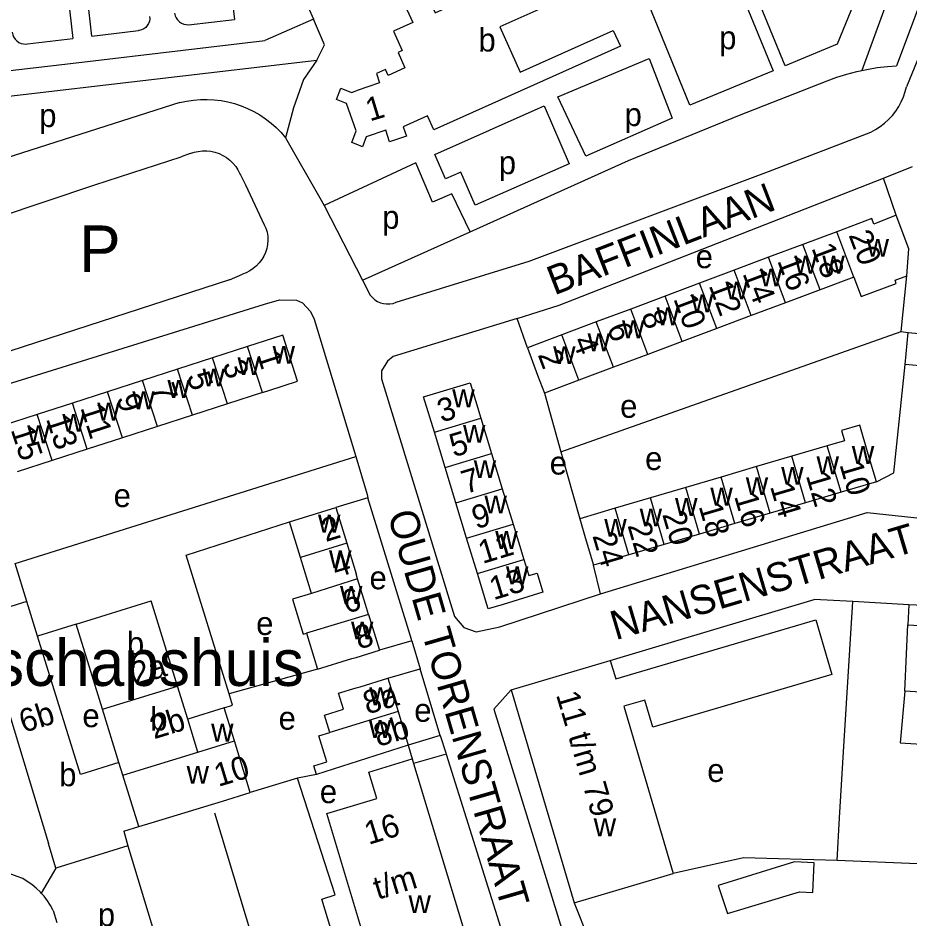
# Model space of a CAD drawing. Extents: x 159294 to 161936, y 384538 to 386517.
# Drawn here: x 161441.8 to 161595.4, y 384946 to 385101 of the extents above; entities that cross this region are included whole.
import ezdxf

# ---------------------------------------------------------------- set-up
doc = ezdxf.new("R2010")
doc.units = 0
for name, color, linetype in [('BLT_Basislijn', 7, 'Continuous'), ('BLT_Bebouwing', 7, 'Continuous'), ('BLT_Bebouwing_beschrifting', 7, 'Continuous'), ('BLT_Centroide', 7, 'Continuous'), ('BLT_Huisnummer', 7, 'Continuous'), ('BLT_Huisnummer_ tussenligend', 7, 'Continuous'), ('BLT_Huisnummer_reeks', 7, 'Continuous'), ('BLT_Onderverdeling_panden', 7, 'Continuous'), ('BLT_Plantopo', 7, 'Continuous'), ('BLT_Straatnaam', 7, 'Continuous')]:
    doc.layers.add(name, color=color, linetype=linetype)

msp = doc.modelspace()

# ---------------------------------------------------------------- linework, layer by layer
at = {"layer": 'BLT_Basislijn'}
for p, q in [((161468.38, 385198.32), (161479.04, 385100.73)), ((161440.61, 385195.07), (161451.23, 385097.47)), ((161454.51, 385097.86), (161443.85, 385195.45)), ((161606.54, 385128.83), (161593.03, 385092.78)), ((161599.09, 385125.1), (161587.06, 385091.95)), ((161609.02, 385124.01), (161594.73, 385089.12)), ((161490.95, 385104.66), (161492.66, 385100.77)), ((161471.16, 385099.84), (161479.04, 385100.73)), ((161492.66, 385100.77), (161484.29, 385097.09)), ((161454.51, 385097.86), (161462.54, 385098.81)), ((161443.45, 385096.52), (161451.23, 385097.47)), ((161431.91, 385086.54), (161493.25, 385093.72)), ((161439.45, 385091.86), (161451.81, 385093.29)), ((161469.66, 385086.43), (161433.11, 385074.75)), ((161455.02, 385072.27), (161469.89, 385077.06)), ((161471.42, 385077.63), (161469.89, 385077.06)), ((161480.09, 385073.98), (161480.95, 385072.28)), ((161590.79, 385073.39), (161595.8, 385075.4)), ((161592.95, 385067.02), (161590.79, 385073.39)), ((161432.06, 385064.55), (161455.02, 385072.27)), ((161480.95, 385072.28), (161484.16, 385065.37)), ((161494.48, 385068.68), (161501.11, 385055.83)), ((161484.16, 385065.37), (161484.49, 385064.8)), ((161501.11, 385055.83), (161519.63, 385064.17)), ((161478.21, 385055.88), (161480.47, 385056.88)), ((161478.21, 385055.88), (161435.84, 385042.17)), ((161501.11, 385055.83), (161502.44, 385053.25)), ((161593.86, 385046.97), (161594.79, 385056.58)), ((161529.49, 385044.18), (161527.73, 385049.25)), ((161535.26, 385026.28), (161593.86, 385046.97)), ((161593.86, 385046.97), (161595.05, 385046.85)), ((161532.43, 385036.37), (161535.26, 385026.28)), ((161535.26, 385026.28), (161538.49, 385014.75)), ((161441.3, 385007.06), (161499.93, 385025.49)), ((161502.04, 385018.38), (161496.49, 385016.66)), ((161443.33, 385000.49), (161441.3, 385007.06)), ((161542.07, 385001.83), (161540.85, 385006.74)), ((161543.74, 384990.35), (161578.88, 385000.85)), ((161585.5, 385000.48), (161578.88, 385000.85)), ((161583.92, 384974.62), (161585.5, 385000.48)), ((161595.16, 384999.94), (161585.5, 385000.48)), ((161595.16, 384999.94), (161595, 384996.48)), ((161626.93, 384998.15), (161595.16, 384999.94)), ((161509.57, 384993.73), (161504.05, 384992.13)), ((161509.57, 384993.73), (161511.01, 384988.92)), ((161493.37, 384988.84), (161478.14, 384984.58)), ((161505.47, 384987.27), (161511.01, 384988.92)), ((161514.5, 384977.41), (161508.97, 384975.78)), ((161508.97, 384975.78), (161509.68, 384973.39)), ((161515.53, 384974.18), (161537.42, 384904.57)), ((161583.23, 384963.24), (161583.92, 384974.62)), ((161489.94, 384970.09), (161481.79, 384967.59)), ((161493.18, 384970.7), (161489.94, 384970.09)), ((161475.6, 384964.11), (161485.69, 384930.9)), ((161582.79, 384955.87), (161583.23, 384963.24)), ((161448.32, 384954.57), (161445.79, 384950.29)), ((161537.53, 384948.59), (161540.43, 384941.44)), ((161447.84, 384947.26), (161448.5, 384945.21))]:
    msp.add_line(p, q, dxfattribs=at)
for points in [[(161566.55, 385110.57), (161580.46, 385116.43), (161585.71, 385103.51), (161582.81, 385096.49), (161573.88, 385092.78), (161566.55, 385110.57)], [(161550.23, 385103.7), (161564.49, 385109.7), (161571.78, 385091.91), (161557.43, 385085.95), (161550.23, 385103.7)], [(161464.46, 385101.27), (161464.48, 385100.85), (161464.41, 385100.44), (161464.27, 385100.05), (161464.06, 385099.69), (161463.78, 385099.38), (161463.45, 385099.13), (161463.07, 385098.94), (161462.67, 385098.83), (161462.54, 385098.81)], [(161468.74, 385101.81), (161468.85, 385101.39), (161469.02, 385101), (161469.27, 385100.65), (161469.58, 385100.35), (161469.94, 385100.11), (161470.33, 385099.94), (161470.75, 385099.85), (161471.16, 385099.84)], [(161493.25, 385093.72), (161494.59, 385096.37), (161492.66, 385100.77)], [(161440.81, 385098.54), (161440.89, 385098.12), (161441.05, 385097.72), (161441.29, 385097.36), (161441.58, 385097.05), (161441.93, 385096.8), (161442.32, 385096.62), (161442.73, 385096.52), (161443.16, 385096.49), (161443.45, 385096.52)], [(161451.81, 385093.29), (161470.24, 385095.45), (161484.29, 385097.09)], [(161493.25, 385093.72), (161490.95, 385090.41), (161489.25, 385085.5), (161487.87, 385080.38)], [(161534.72, 385087.43), (161550.45, 385094.01), (161554.39, 385083.72), (161539.57, 385077.21), (161534.72, 385087.43)], [(161587.06, 385091.95), (161587.95, 385092.15), (161589.71, 385092.44), (161591.48, 385092.66), (161593.03, 385092.78)], [(161581.1, 385090.18), (161582.78, 385090.79), (161584.48, 385091.32), (161586.21, 385091.77), (161587.06, 385091.95)], [(161519.63, 385064.17), (161546.9, 385076.45), (161566.02, 385084.26), (161581.1, 385090.18)], [(161588.61, 385081.34), (161589.44, 385081.78), (161590.24, 385082.29), (161590.98, 385082.87), (161591.68, 385083.5), (161592.32, 385084.2), (161592.9, 385084.94), (161593.42, 385085.74), (161593.86, 385086.57), (161594.24, 385087.44), (161594.53, 385088.33), (161594.73, 385089.12)], [(161469.66, 385086.43), (161470.83, 385086.68), (161472.01, 385086.86), (161473.2, 385086.96), (161474.39, 385086.97), (161475.58, 385086.91), (161476.76, 385086.77), (161477.94, 385086.54), (161479.09, 385086.24), (161480.22, 385085.87), (161481.33, 385085.41), (161482.4, 385084.89), (161483.43, 385084.29), (161484.42, 385083.63), (161485.37, 385082.9), (161486.26, 385082.11), (161487.1, 385081.26), (161487.87, 385080.38)], [(161513.55, 385077.48), (161532.36, 385085.85), (161536.67, 385075.87), (161520.5, 385068.74), (161518.01, 385074.45), (161515.38, 385073.29), (161513.55, 385077.48)], [(161487.87, 385080.38), (161493.78, 385070.03), (161494.48, 385068.68)], [(161506.92, 385052.03), (161529.78, 385059.14), (161570.99, 385074.58), (161588.61, 385081.34)], [(161471.42, 385077.63), (161472.11, 385077.86), (161472.82, 385078.02), (161473.55, 385078.11), (161474.28, 385078.11), (161475, 385078.03), (161475.71, 385077.87), (161476.41, 385077.64), (161477.07, 385077.33), (161477.69, 385076.95), (161478.27, 385076.51), (161478.8, 385076), (161479.27, 385075.44), (161479.67, 385074.83), (161480.01, 385074.18), (161480.09, 385073.98)], [(161519.63, 385064.17), (161516.5, 385070.73), (161513.18, 385069.25), (161510.31, 385076.04), (161494.48, 385068.68)], [(161527.73, 385049.25), (161534.98, 385051.51), (161590.79, 385073.39)], [(161484.49, 385064.8), (161484.68, 385064.12), (161484.78, 385063.42), (161484.8, 385062.71), (161484.75, 385062), (161484.61, 385061.3), (161484.4, 385060.63), (161484.11, 385059.98), (161483.75, 385059.37), (161483.33, 385058.8), (161482.84, 385058.29), (161482.3, 385057.83), (161481.71, 385057.44), (161481.08, 385057.11), (161480.47, 385056.88)], [(161425.04, 385033.29), (161484.25, 385051.71), (161486.8, 385052.46), (161489.76, 385052.42), (161490.77, 385051.94), (161492.15, 385050.44), (161492.78, 385049.12), (161499.93, 385025.49)], [(161502.44, 385053.25), (161502.81, 385052.83), (161503.22, 385052.48), (161503.69, 385052.18), (161504.19, 385051.96), (161504.72, 385051.81), (161505.26, 385051.74), (161505.81, 385051.75), (161506.36, 385051.84), (161506.92, 385052.03)], [(161527.73, 385049.25), (161506.36, 385042.67), (161505.4, 385041.9), (161504.35, 385040.25), (161504.38, 385038.82), (161516.95, 384997.92), (161518.54, 384996.01), (161520.67, 384995.3), (161524.74, 384996.13), (161542.07, 385001.83)], [(161589.57, 385021.1), (161592.56, 385022.67), (161594.5, 385041.31)], [(161499.93, 385025.49), (161501.89, 385018.9), (161502.04, 385018.38)], [(161509.57, 384993.73), (161509.51, 384993.93), (161502.04, 385018.38)], [(161542.07, 385001.83), (161587.96, 385015.81), (161623.83, 385011.97)], [(161478.14, 384984.58), (161470.74, 385008.47), (161488.52, 385014.2)], [(161514.5, 384977.41), (161514.26, 384978.19), (161511.01, 384988.92)], [(161526.7, 384985.31), (161523.74, 384981.97), (161536.6, 384940.15)], [(161594.48, 384985.06), (161593.64, 384976.14), (161625.84, 384974.15)], [(161514.5, 384977.41), (161515.45, 384974.44), (161515.53, 384974.18)], [(161515.53, 384974.18), (161509.91, 384972.61)], [(161506.17, 384919.5), (161500.51, 384919.78), (161495.94, 384934.63), (161497.63, 384937.72), (161494.08, 384949.24), (161496.38, 384949.97), (161489.94, 384970.09)], [(161460.73, 384958.4), (161469.46, 384929.4), (161454.95, 384924.86)], [(161582.79, 384955.87), (161566.69, 384956.33), (161554.58, 384953.63)], [(161624.8, 384953.86), (161624.29, 384954.15), (161582.79, 384955.87)], [(161442.63, 384952.78), (161441.66, 384953.16), (161440.75, 384953.5), (161439.81, 384953.76)], [(161445.79, 384950.29), (161445.65, 384950.45), (161444.94, 384951.12), (161444.19, 384951.73), (161443.39, 384952.28), (161442.63, 384952.78)], [(161447.84, 384947.26), (161447.39, 384948.12), (161446.87, 384948.94), (161446.29, 384949.72), (161445.79, 384950.29)]]:
    msp.add_lwpolyline(points, dxfattribs=at)
at = {"layer": 'BLT_Bebouwing'}
for p, q in [((161582.76, 385064.19), (161576.93, 385062)), ((161576.93, 385062), (161571, 385059.78)), ((161571, 385059.78), (161565.07, 385057.55)), ((161565.07, 385057.55), (161559.14, 385055.32)), ((161559.14, 385055.32), (161553.21, 385053.09)), ((161585.69, 385056.38), (161579.87, 385054.19)), ((161579.87, 385054.19), (161573.94, 385051.96)), ((161553.21, 385053.09), (161547.28, 385050.86)), ((161547.28, 385050.86), (161541.35, 385048.64)), ((161573.94, 385051.96), (161568.01, 385049.74)), ((161568.01, 385049.74), (161562.08, 385047.51)), ((161541.35, 385048.64), (161535.42, 385046.41)), ((161535.42, 385046.41), (161529.49, 385044.18)), ((161562.08, 385047.51), (161556.15, 385045.28)), ((161594.5, 385041.31), (161595.05, 385046.85)), ((161595.05, 385046.85), (161598.22, 385046.53)), ((161556.15, 385045.28), (161550.22, 385043.05)), ((161481.33, 385044.42), (161475.29, 385042.47)), ((161550.22, 385043.05), (161544.29, 385040.83)), ((161475.29, 385042.47), (161469.26, 385040.51)), ((161469.26, 385040.51), (161463.23, 385038.56)), ((161544.29, 385040.83), (161538.36, 385038.6)), ((161597.67, 385041), (161594.5, 385041.31)), ((161463.23, 385038.56), (161457.19, 385036.61)), ((161538.36, 385038.6), (161532.43, 385036.37)), ((161457.19, 385036.61), (161451.16, 385034.65)), ((161483.9, 385036.5), (161477.86, 385034.54)), ((161451.16, 385034.65), (161445.12, 385032.7)), ((161477.86, 385034.54), (161471.83, 385032.59)), ((161445.12, 385032.7), (161439.09, 385030.74)), ((161471.83, 385032.59), (161465.79, 385030.63)), ((161521.47, 385032.09), (161523.32, 385026)), ((161465.79, 385030.63), (161459.76, 385028.68)), ((161515.33, 385023.58), (161513.48, 385029.67)), ((161459.76, 385028.68), (161453.72, 385026.72)), ((161453.72, 385026.72), (161447.69, 385024.77)), ((161523.32, 385026), (161525.17, 385019.91)), ((161581.12, 385027.31), (161575.03, 385025.52)), ((161447.69, 385024.77), (161441.65, 385022.82)), ((161575.03, 385025.52), (161568.94, 385023.72)), ((161517.18, 385017.48), (161515.33, 385023.58)), ((161568.94, 385023.72), (161562.85, 385021.93)), ((161562.85, 385021.93), (161556.76, 385020.13)), ((161525.17, 385019.91), (161527.02, 385013.82)), ((161556.76, 385020.13), (161550.67, 385018.34)), ((161589.57, 385021.1), (161583.48, 385019.3)), ((161550.67, 385018.34), (161544.58, 385016.55)), ((161583.48, 385019.3), (161577.39, 385017.51)), ((161488.52, 385014.2), (161496.49, 385016.66)), ((161496.49, 385016.66), (161498.38, 385010.53)), ((161519.03, 385011.39), (161517.18, 385017.48)), ((161577.39, 385017.51), (161571.3, 385015.71)), ((161544.58, 385016.55), (161538.49, 385014.75)), ((161571.3, 385015.71), (161565.21, 385013.92)), ((161490.41, 385008.07), (161488.52, 385014.2)), ((161527.02, 385013.82), (161528.87, 385007.73)), ((161565.21, 385013.92), (161559.12, 385012.12)), ((161559.12, 385012.12), (161553.03, 385010.33)), ((161498.38, 385010.53), (161500, 385005.26)), ((161520.88, 385005.3), (161519.03, 385011.39)), ((161553.03, 385010.33), (161546.94, 385008.53)), ((161492.31, 385001.9), (161490.41, 385008.07)), ((161546.94, 385008.53), (161540.85, 385006.74)), ((161500.27, 385004.39), (161500, 385005.26)), ((161502.16, 384998.26), (161504.05, 384992.13)), ((161595, 384996.48), (161601.35, 384996.15)), ((161491.46, 384995.04), (161493.37, 384988.84)), ((161526.7, 384985.31), (161543.74, 384990.35)), ((161505.47, 384987.27), (161507.22, 384981.53)), ((161526.7, 384985.31), (161537.53, 384948.59)), ((161507.22, 384981.53), (161508.97, 384975.78)), ((161481.79, 384967.59), (161479.05, 384976.49)), ((161508.97, 384975.78), (161493.18, 384970.7)), ((161459.99, 384960.96), (161460.73, 384958.4)), ((161460.73, 384958.4), (161448.32, 384954.57)), ((161537.53, 384948.59), (161554.58, 384953.63))]:
    msp.add_line(p, q, dxfattribs=at)
for points in [[(161511.28, 385107.02), (161513.59, 385101.89), (161537.04, 385112.43), (161538.58, 385109), (161539.52, 385109.42), (161540.76, 385106.64), (161524.74, 385099.45), (161528.24, 385091.64), (161544.28, 385098.85), (161545.49, 385096.16), (161513.36, 385081.72), (161512.28, 385084.13), (161508.12, 385082.27), (161508.66, 385080.63), (161505.76, 385079.67), (161505.11, 385081.65), (161501.72, 385080.53), (161501.08, 385078.83), (161500, 385079.24)], [(161507.43, 385105.37), (161509.76, 385100.19), (161506.44, 385098.7), (161507.94, 385095.37), (161507.22, 385095.04), (161508.41, 385092.38), (161505.55, 385091.09), (161505.09, 385092.11), (161503.51, 385091.41), (161504.05, 385089.82), (161500, 385088.45)], [(161500, 385079.24), (161499.24, 385079.53), (161500, 385081.58), (161498.36, 385086.29), (161496.63, 385086.95), (161497.37, 385088.88), (161499.2, 385088.18), (161500, 385088.45)], [(161592.95, 385067.02), (161589.15, 385065.51), (161588.79, 385066.46), (161582.76, 385064.19)], [(161594.79, 385056.58), (161595.15, 385061.23), (161592.95, 385067.02)], [(161585.69, 385056.38), (161586.96, 385053.01), (161592.99, 385055.27), (161592.78, 385055.84), (161594.79, 385056.58)], [(161483.9, 385036.5), (161485.17, 385036.91), (161489.92, 385038.45), (161487.36, 385046.38), (161481.33, 385044.42)], [(161529.49, 385044.18), (161531.25, 385039.5), (161532.43, 385036.37)], [(161513.48, 385029.67), (161511.63, 385035.76), (161519.62, 385038.18), (161521.47, 385032.09)], [(161589.57, 385021.1), (161588.16, 385025.89), (161586.7, 385030.84), (161583.58, 385029.92), (161584.1, 385028.19), (161581.12, 385027.31)], [(161538.49, 385014.75), (161539.44, 385011.54), (161540.85, 385006.74)], [(161528.87, 385007.73), (161529.71, 385004.95), (161531.17, 385005.4), (161532.17, 385002.08), (161525.33, 385000), (161522.73, 384999.21), (161522.49, 385000), (161520.88, 385005.3)], [(161502.16, 384998.26), (161501.62, 385000), (161500.27, 385004.39)], [(161492.31, 385001.9), (161489.03, 385000.89), (161490.89, 384994.87), (161491.46, 384995.04)], [(161443.33, 385000.49), (161435.18, 384997.96), (161447.07, 384958.84)], [(161445.17, 384994.55), (161443.33, 385000.49)], [(161451.83, 384996.61), (161464.75, 385000.59)], [(161469.27, 384985.93), (161464.75, 385000.59)], [(161456.35, 384981.95), (161451.83, 384996.61)], [(161543.74, 384990.35), (161544.69, 384987.17), (161579.14, 384997.33), (161581.89, 384987.93), (161551.08, 384978.84), (161549.69, 384983.53), (161546.07, 384982.47), (161554.58, 384953.63)], [(161594.48, 384985.06), (161594.74, 384991.48), (161595, 384996.48)], [(161459.18, 384972.76), (161452.57, 384970.73), (161445.17, 384994.55)], [(161493.37, 384988.84), (161499.27, 384990.66), (161500, 384990.88), (161504.05, 384992.13)], [(161495.49, 384977.96), (161494.58, 384980.94), (161497.83, 384981.93), (161496.99, 384984.69), (161500, 384985.61), (161500.69, 384985.82), (161505.47, 384987.27)], [(161600.92, 384987.79), (161600.74, 384984.67), (161594.48, 384985.06)], [(161471.02, 384980.25), (161469.27, 384985.93)], [(161459.18, 384972.76), (161456.35, 384981.95)], [(161477.29, 384982.18), (161471.02, 384980.25)], [(161479.05, 384976.49), (161477.29, 384982.18)], [(161493.18, 384970.7), (161492.71, 384972.22), (161494.96, 384972.9), (161493.6, 384977.38), (161495.49, 384977.96)], [(161506.17, 384919.5), (161500.67, 384937.54), (161502.71, 384938.15), (161494.99, 384963.96), (161503.58, 384966.59), (161502.2, 384971.1), (161509.68, 384973.38)], [(161509.68, 384973.38), (161509.91, 384972.61)], [(161509.91, 384972.61), (161522.89, 384929.53)], [(161464.73, 384962.4), (161477.02, 384966.11), (161481.79, 384967.59)], [(161462.58, 384961.74), (161464.73, 384962.4)], [(161459.99, 384960.96), (161462.58, 384961.74)], [(161448.32, 384954.57), (161447.07, 384958.84)]]:
    msp.add_lwpolyline(points, dxfattribs=at)
at = {"layer": 'BLT_Onderverdeling_panden'}
for p, q in [((161585.69, 385056.38), (161582.76, 385064.19)), ((161579.87, 385054.19), (161576.93, 385062)), ((161573.94, 385051.96), (161571, 385059.78)), ((161568.01, 385049.74), (161565.07, 385057.55)), ((161562.08, 385047.51), (161559.14, 385055.32)), ((161556.15, 385045.28), (161553.21, 385053.09)), ((161550.22, 385043.05), (161547.28, 385050.86)), ((161544.29, 385040.83), (161541.35, 385048.64)), ((161538.36, 385038.6), (161535.42, 385046.41)), ((161483.9, 385036.5), (161481.33, 385044.42)), ((161477.86, 385034.54), (161475.29, 385042.47)), ((161471.83, 385032.59), (161469.26, 385040.51)), ((161465.79, 385030.63), (161463.23, 385038.56)), ((161459.76, 385028.68), (161457.19, 385036.61)), ((161453.72, 385026.72), (161451.16, 385034.65)), ((161447.69, 385024.77), (161445.12, 385032.7)), ((161513.48, 385029.67), (161521.47, 385032.09)), ((161515.33, 385023.58), (161523.32, 385026)), ((161583.48, 385019.3), (161581.12, 385027.31)), ((161577.39, 385017.51), (161575.03, 385025.52)), ((161571.3, 385015.71), (161568.94, 385023.72)), ((161565.21, 385013.92), (161562.85, 385021.93)), ((161517.18, 385017.48), (161525.17, 385019.91)), ((161559.12, 385012.12), (161556.76, 385020.13)), ((161553.03, 385010.33), (161550.67, 385018.34)), ((161546.94, 385008.53), (161544.58, 385016.55)), ((161519.03, 385011.39), (161527.02, 385013.82)), ((161498.38, 385010.53), (161490.41, 385008.07)), ((161520.88, 385005.3), (161528.87, 385007.73)), ((161500.27, 385004.39), (161492.31, 385001.9)), ((161502.16, 384998.26), (161491.46, 384995.04)), ((161451.83, 384996.61), (161445.17, 384994.55)), ((161456.35, 384981.95), (161469.27, 384985.93)), ((161507.22, 384981.53), (161495.49, 384977.96)), ((161472.78, 384974.57), (161471.02, 384980.25)), ((161472.78, 384974.57), (161479.05, 384976.49)), ((161459.85, 384970.61), (161472.78, 384974.57)), ((161459.85, 384970.61), (161459.18, 384972.76)), ((161462.58, 384961.74), (161459.85, 384970.61))]:
    msp.add_line(p, q, dxfattribs=at)
msp.add_lwpolyline([(161477.29, 384982.18), (161478.75, 384982.63), (161478.14, 384984.58)], dxfattribs=at)
at = {"layer": 'BLT_Plantopo'}
msp.add_lwpolyline([(161578.87, 384955.5), (161575.46, 384955.66), (161562.33, 384951.57), (161563.95, 384946.77), (161576.33, 384950.51), (161578.63, 384950.4)], close=True, dxfattribs=at)

# ---------------------------------------------------------------- texts
at = {"layer": 'BLT_Bebouwing_beschrifting'}
for s, p in [('P', (161452.33, 385057.26)), ('Gemeenschapshuis', (161396.47, 384985.96))]:
    msp.add_text(s, height=8, dxfattribs=at).set_placement(p)
at = {"layer": 'BLT_Centroide'}
for s, p in [('b', (161521.06, 385095.22)), ('p', (161562.5, 385095.61)), ('p', (161445.45, 385082.22)), ('p', (161546.22, 385082.38)), ('p', (161524.56, 385074.1)), ('p', (161504.49, 385064.69)), ('w', (161587.88, 385059.88)), ('e', (161558.45, 385057.91)), ('w', (161575.44, 385056.98)), ('w', (161580.27, 385056.98)), ('w', (161569.5, 385054.77)), ('w', (161563.58, 385052.52)), ('w', (161557.64, 385050.3)), ('w', (161551.72, 385048.08)), ('w', (161545.78, 385045.84)), ('w', (161539.86, 385043.61)), ('w', (161485.62, 385041.44)), ('w', (161533.92, 385041.39)), ('w', (161479.59, 385039.48)), ('w', (161473.56, 385037.53)), ('w', (161467.53, 385035.56)), ('w', (161516.55, 385033.94)), ('w', (161461.48, 385033.62)), ('e', (161545.45, 385032.14)), ('w', (161455.45, 385031.66)), ('w', (161449.42, 385029.72)), ('w', (161443.39, 385027.75)), ('w', (161518.4, 385027.84)), ('e', (161549.75, 385023.14)), ('w', (161585.34, 385024.2)), ('w', (161520.25, 385021.75)), ('e', (161533.33, 385022.36)), ('w', (161579.27, 385022.41)), ('w', (161573.17, 385020.61)), ('w', (161567.08, 385018.83)), ('e', (161458.26, 385016.76)), ('w', (161560.98, 385017.03)), ('w', (161522.1, 385015.66)), ('w', (161554.91, 385015.23)), ('w', (161493.45, 385012.38)), ('w', (161548.81, 385013.44)), ('w', (161542.72, 385011.64)), ('w', (161523.95, 385009.56)), ('w', (161495.34, 385006.22)), ('e', (161502.31, 385002.6)), ('w', (161525.8, 385003.47)), ('w', (161497.23, 385000.09)), ('e', (161482.8, 384994.73)), ('w', (161499.12, 384993.97)), ('b', (161460.55, 384991.28)), ('w', (161502.26, 384982.62)), ('b', (161464.56, 384978.28)), ('e', (161510.01, 384979.78)), ('e', (161452.88, 384978.85)), ('e', (161486.66, 384978.42)), ('w', (161475.04, 384976.38)), ('w', (161502.2, 384977)), ('b', (161448.88, 384968.69)), ('w', (161470.82, 384969.12)), ('e', (161560.45, 384969.42)), ('e', (161493.75, 384965.77)), ('w', (161540.9, 384960.07)), ('w', (161509.02, 384946.83)), ('p', (161455.54, 384944.57))]:
    msp.add_text(s, height=4, dxfattribs=at).set_placement(p)
at = {"layer": 'BLT_Huisnummer'}
for s, rotation, p in [('1', 16.8978, (161502.36, 385083.15)), ('20', 290.5882, (161584.74, 385063.61)), ('18', 290.5882, (161578.35, 385061.39)), ('14', 290.5882, (161566.48, 385057.01)), ('10', 290.5882, (161554.58, 385052.65)), ('6', 290.5882, (161543.13, 385047.68)), ('1', 287.9431, (161482.88, 385043.05)), ('2', 290.5882, (161531.23, 385043.02)), ('5', 287.9431, (161470.79, 385039.36)), ('9', 287.9431, (161458.69, 385035.59)), ('3', 16.8978, (161514.69, 385031.29)), ('13', 287.9431, (161446.6, 385031.99)), ('10', 286.4213, (161583.18, 385024.11)), ('7', 16.8998, (161518.85, 385019)), ('14', 286.4213, (161571.23, 385020.34)), ('18', 286.4213, (161558.94, 385016.93)), ('2', 17.1219, (161494.77, 385010.73)), ('24', 286.4213, (161540.66, 385011.84)), ('13', 16.8991, (161523.67, 385000.71)), ('8', 17.1206, (161500.48, 384992.2)), ('2a', 17.1219, (161462.01, 384986.02)), ('8a', 16.9365, (161501.92, 384981.01)), ('6b', 17.2456, (161442.73, 384977.84)), ('2b', 17.0407, (161465.22, 384976.76)), ('8b', 16.9308, (161503.77, 384975.43)), ('10', 16.8322, (161476.28, 384968.55))]:
    msp.add_text(s, height=4, rotation=rotation, dxfattribs=at).set_placement(p)
at = {"layer": 'BLT_Huisnummer_ tussenligend'}
for s, rotation, p in [('16', 290.5882, (161572.46, 385059.21)), ('12', 290.5882, (161560.67, 385054.93)), ('8', 290.5882, (161549.01, 385049.87)), ('4', 290.5882, (161537.2, 385045.43)), ('3', 287.9431, (161476.96, 385041.38)), ('7', 287.9431, (161464.7, 385037.38)), ('11', 287.9431, (161452.51, 385033.89)), ('15', 287.9431, (161440.52, 385030.1)), ('5', 16.8978, (161516.79, 385025.31)), ('12', 286.4213, (161577.4, 385022.2)), ('16', 286.4213, (161565.05, 385018.64)), ('9', 16.8998, (161520.65, 385012.92)), ('20', 286.4213, (161552.67, 385015.52)), ('22', 286.4213, (161546.69, 385013.61)), ('11', 16.8998, (161521.76, 385006.95)), ('4', 17.1219, (161496.55, 385004.54)), ('6', 17.1219, (161498.35, 384998.36))]:
    msp.add_text(s, height=4, rotation=rotation, dxfattribs=at).set_placement(p)
at = {"layer": 'BLT_Huisnummer_reeks'}
for s, rotation, p in [('11 t/m 79', 286.4213, (161534.39, 384984.45)), ('16', 17.0041, (161502.16, 384958.57)), ('t/m', 17.0041, (161503.71, 384949.11))]:
    msp.add_text(s, height=4, rotation=rotation, dxfattribs=at).set_placement(p)
at = {"layer": 'BLT_Straatnaam'}
for s, height, rotation, p in [('BAFFINLAAN', 5, 21.1541, (161534.11, 385053.19)), ('OUDE TORENSTRAAT', 5, 286.1283, (161505.39, 385015.5)), ('NANSENSTRAAT', 4.9999, 16.5376, (161544.67, 384993.81))]:
    msp.add_text(s, height=height, rotation=rotation, dxfattribs=at).set_placement(p)

doc.saveas('drawing.dxf')
